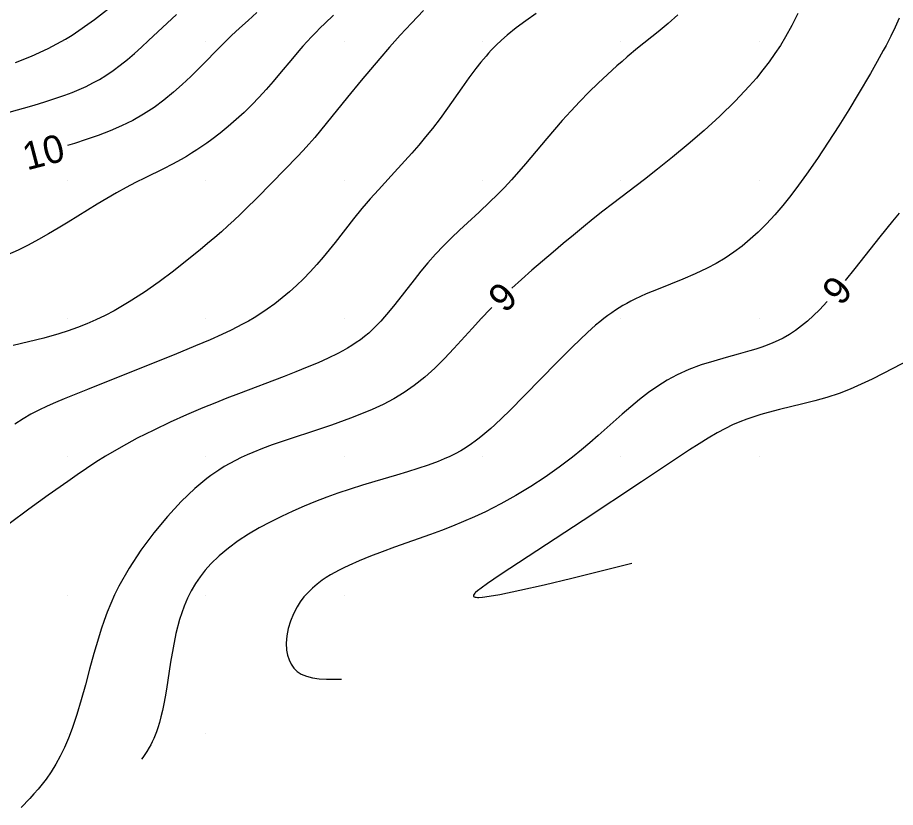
# Model space of a CAD drawing. Extents: x 2602990 to 2605851, y 618069 to 619180.
# Drawn here: x 2603446.4 to 2603509.8, y 618164.7 to 618221.8 of the extents above; entities that cross this region are included whole.
import ezdxf

# ---------------------------------------------------------------- set-up
doc = ezdxf.new("R2010")
doc.units = 0
for name, color, linetype in [('DTM Contours Major', 7, 'Continuous'), ('DTM Contours Major Text', 7, 'Continuous'), ('DTM Contours Minor', 7, 'Continuous'), ('DTM Contours Minor Text', 7, 'Continuous'), ('Exist DTM QL2 LIDAR Elevation Point', 7, 'Continuous')]:
    doc.layers.add(name, color=color, linetype=linetype)

msp = doc.modelspace()

# ---------------------------------------------------------------- linework, layer by layer
at = {"layer": 'DTM Contours Major'}
msp.add_lwpolyline([(2603463.703, 618222.11), (2603463.062, 618221.547), (2603462.451, 618220.991), (2603461.873, 618220.446), (2603461.27, 618219.854), (2603459.485, 618218.052), (2603458.913, 618217.49), (2603458.307, 618216.919), (2603457.664, 618216.349), (2603456.984, 618215.792), (2603456.267, 618215.26), (2603455.512, 618214.764), (2603454.731, 618214.321), (2603453.918, 618213.92), (2603453.083, 618213.558), (2603452.232, 618213.23), (2603451.371, 618212.933), (2603450.509, 618212.662), (2603450.015, 618212.516)], dxfattribs=at)
at = {"layer": 'DTM Contours Minor'}
for points in [[(2603446.241, 618218.509), (2603447.41, 618218.967), (2603448.605, 618219.516), (2603449.859, 618220.195), (2603450.348, 618220.492), (2603451.969, 618221.603), (2603453.578, 618222.873)], [(2603443.439, 618214.255), (2603446.832, 618215.197), (2603447.613, 618215.423), (2603448.37, 618215.654), (2603449.103, 618215.892), (2603449.81, 618216.14), (2603450.34, 618216.342), (2603450.855, 618216.555), (2603451.356, 618216.781), (2603451.845, 618217.023), (2603452.322, 618217.285), (2603452.788, 618217.569), (2603453.312, 618217.923), (2603453.827, 618218.307), (2603454.338, 618218.718), (2603454.847, 618219.153), (2603455.358, 618219.611), (2603455.876, 618220.087), (2603457.88, 618221.975)], [(2603469.228, 618221.925), (2603468.608, 618221.332), (2603468.275, 618221.004), (2603467.953, 618220.678), (2603467.639, 618220.351), (2603467.331, 618220.02), (2603467.027, 618219.684), (2603466.724, 618219.34), (2603466.269, 618218.805), (2603465.344, 618217.69), (2603464.868, 618217.123), (2603464.378, 618216.558), (2603463.872, 618216), (2603463.334, 618215.442), (2603462.778, 618214.901), (2603462.208, 618214.379), (2603461.626, 618213.877), (2603461.037, 618213.398), (2603460.443, 618212.944), (2603460.082, 618212.681), (2603459.719, 618212.428), (2603459.352, 618212.184), (2603458.982, 618211.947), (2603458.605, 618211.718), (2603458.22, 618211.497), (2603457.593, 618211.156), (2603456.947, 618210.826), (2603455.615, 618210.167), (2603454.936, 618209.826), (2603454.253, 618209.47), (2603453.557, 618209.086), (2603452.861, 618208.683), (2603452.163, 618208.266), (2603450.058, 618206.97), (2603449.348, 618206.538), (2603448.632, 618206.113), (2603447.909, 618205.703), (2603447.177, 618205.312), (2603446.435, 618204.947), (2603445.679, 618204.612)], [(2603494.124, 618221.943), (2603493.413, 618221.325), (2603492.691, 618220.729), (2603491.21, 618219.529), (2603490.459, 618218.906), (2603490.087, 618218.588), (2603489.715, 618218.264), (2603489.033, 618217.648), (2603488.355, 618217.009), (2603487.685, 618216.351), (2603487.027, 618215.679), (2603486.385, 618214.996), (2603485.762, 618214.306), (2603485.199, 618213.66), (2603484.656, 618213.017), (2603483.122, 618211.179), (2603482.638, 618210.616), (2603482.107, 618210.024), (2603481.581, 618209.466), (2603481.051, 618208.929), (2603480.545, 618208.437), (2603479.751, 618207.69), (2603478.921, 618206.918), (2603478.351, 618206.381), (2603477.771, 618205.822), (2603477.19, 618205.242), (2603476.617, 618204.643), (2603476.06, 618204.024), (2603475.547, 618203.417), (2603475.053, 618202.803), (2603473.657, 618201.009), (2603473.212, 618200.458), (2603472.93, 618200.126), (2603472.649, 618199.81), (2603472.364, 618199.509), (2603472.075, 618199.222), (2603471.778, 618198.951), (2603471.472, 618198.694), (2603471.182, 618198.472), (2603470.881, 618198.261), (2603470.568, 618198.058), (2603470.243, 618197.861), (2603469.903, 618197.671), (2603469.549, 618197.483), (2603468.857, 618197.143), (2603468.118, 618196.807), (2603467.337, 618196.475), (2603466.523, 618196.145), (2603465.679, 618195.815), (2603462.365, 618194.557), (2603461.523, 618194.232), (2603460.668, 618193.894), (2603459.801, 618193.541), (2603458.622, 618193.041), (2603457.431, 618192.507), (2603456.239, 618191.942), (2603455.056, 618191.342), (2603453.892, 618190.71), (2603452.757, 618190.043), (2603452.069, 618189.611), (2603451.39, 618189.166), (2603450.712, 618188.706), (2603450.03, 618188.231), (2603448.624, 618187.234), (2603447.226, 618186.231), (2603445.801, 618185.164)], [(2603475.747, 618222.252), (2603474.868, 618221.352), (2603474.049, 618220.476), (2603473.657, 618220.041), (2603473.282, 618219.617), (2603472.578, 618218.798), (2603471.239, 618217.194), (2603470.252, 618215.991), (2603468.712, 618214.086), (2603468.299, 618213.586), (2603467.879, 618213.09), (2603467.451, 618212.601), (2603467.034, 618212.142), (2603466.61, 618211.69), (2603465.75, 618210.802), (2603463.714, 618208.727), (2603462.907, 618207.922), (2603462.487, 618207.516), (2603462.053, 618207.108), (2603461.602, 618206.695), (2603461.134, 618206.277), (2603460.647, 618205.851), (2603460.139, 618205.417), (2603459.608, 618204.972), (2603458.669, 618204.206), (2603457.675, 618203.426), (2603456.637, 618202.652), (2603455.568, 618201.904), (2603454.479, 618201.201), (2603453.382, 618200.562), (2603452.725, 618200.218), (2603452.067, 618199.902), (2603451.407, 618199.613), (2603450.741, 618199.349), (2603450.068, 618199.108), (2603449.386, 618198.889), (2603448.293, 618198.582), (2603447.189, 618198.307), (2603446.088, 618198.047)], [(2603483.871, 618222.048), (2603483.137, 618221.528), (2603482.438, 618221.002), (2603481.787, 618220.472), (2603481.384, 618220.117), (2603481.002, 618219.756), (2603480.64, 618219.387), (2603480.446, 618219.178), (2603480.257, 618218.965), (2603479.885, 618218.525), (2603479.518, 618218.062), (2603479.017, 618217.392), (2603478.51, 618216.685), (2603477.47, 618215.211), (2603476.933, 618214.469), (2603476.383, 618213.74), (2603475.89, 618213.124), (2603475.39, 618212.526), (2603474.887, 618211.948), (2603474.386, 618211.388), (2603473.408, 618210.325), (2603472.476, 618209.313), (2603471.886, 618208.652), (2603471.599, 618208.32), (2603471.292, 618207.952), (2603470.687, 618207.2), (2603469.356, 618205.5), (2603468.928, 618204.967), (2603468.487, 618204.433), (2603468.031, 618203.903), (2603467.56, 618203.383), (2603467.072, 618202.877), (2603466.567, 618202.39), (2603466.049, 618201.926), (2603465.52, 618201.484), (2603464.985, 618201.067), (2603464.447, 618200.678), (2603463.91, 618200.317), (2603463.495, 618200.056), (2603463.081, 618199.812), (2603462.669, 618199.582), (2603462.258, 618199.365), (2603461.847, 618199.158), (2603461.161, 618198.834), (2603460.328, 618198.464), (2603459.27, 618198.016), (2603457.713, 618197.378), (2603455.596, 618196.53), (2603451.451, 618194.879), (2603449.782, 618194.203), (2603449.146, 618193.935), (2603448.53, 618193.663), (2603447.935, 618193.38), (2603447.361, 618193.081), (2603446.807, 618192.762), (2603446.2, 618192.367)], [(2603502.795, 618222.045), (2603502.366, 618221.19), (2603501.899, 618220.349), (2603501.532, 618219.743), (2603501.139, 618219.146), (2603500.72, 618218.553), (2603500.272, 618217.963), (2603499.793, 618217.375), (2603499.28, 618216.786), (2603498.261, 618215.706), (2603497.16, 618214.635), (2603496.013, 618213.59), (2603494.856, 618212.591), (2603493.725, 618211.654), (2603492.657, 618210.799), (2603491.701, 618210.055), (2603489.389, 618208.29), (2603488.702, 618207.753), (2603488.003, 618207.194), (2603487.291, 618206.617), (2603486.57, 618206.023), (2603485.841, 618205.416), (2603485.107, 618204.796), (2603484.342, 618204.145), (2603483.58, 618203.485), (2603482.826, 618202.82), (2603482.126, 618202.184)], [(2603510.104, 618221.699), (2603509.815, 618221.052), (2603509.507, 618220.405), (2603509.17, 618219.738), (2603508.971, 618219.361), (2603508.533, 618218.568), (2603508.038, 618217.706), (2603507.15, 618216.208), (2603506.472, 618215.094), (2603505.747, 618213.931), (2603504.987, 618212.746), (2603504.204, 618211.567), (2603503.412, 618210.422), (2603502.844, 618209.635), (2603502.275, 618208.882), (2603501.701, 618208.165), (2603501.122, 618207.486), (2603500.532, 618206.845), (2603499.93, 618206.246), (2603499.354, 618205.724), (2603498.764, 618205.239), (2603498.158, 618204.788), (2603497.535, 618204.371), (2603496.893, 618203.985), (2603496.233, 618203.631), (2603495.364, 618203.22), (2603494.476, 618202.843), (2603492.695, 618202.134), (2603491.83, 618201.773), (2603491.001, 618201.39), (2603490.714, 618201.245), (2603490.433, 618201.094), (2603490.156, 618200.936), (2603489.883, 618200.771), (2603489.612, 618200.598), (2603489.343, 618200.417), (2603489.055, 618200.21), (2603488.765, 618199.992), (2603488.475, 618199.762), (2603488.181, 618199.518), (2603487.883, 618199.261), (2603487.58, 618198.991), (2603486.501, 618197.966), (2603485.372, 618196.83), (2603483.072, 618194.45), (2603481.954, 618193.321), (2603480.892, 618192.309), (2603480.601, 618192.047), (2603480.316, 618191.8), (2603480.035, 618191.566), (2603479.759, 618191.346), (2603479.485, 618191.139), (2603479.213, 618190.945), (2603478.82, 618190.685), (2603478.427, 618190.449), (2603478.031, 618190.232), (2603477.631, 618190.033), (2603477.224, 618189.849), (2603476.809, 618189.676), (2603476.087, 618189.404), (2603475.341, 618189.151), (2603474.577, 618188.912), (2603473.799, 618188.682), (2603472.229, 618188.226), (2603471.342, 618187.958), (2603470.451, 618187.675), (2603469.546, 618187.369), (2603468.746, 618187.081), (2603467.932, 618186.77), (2603467.112, 618186.437), (2603466.289, 618186.08), (2603465.469, 618185.699), (2603464.656, 618185.293), (2603463.862, 618184.865), (2603463.088, 618184.409), (2603462.343, 618183.923), (2603461.635, 618183.405), (2603460.974, 618182.852), (2603460.366, 618182.262), (2603459.966, 618181.812), (2603459.598, 618181.34), (2603459.262, 618180.844), (2603458.957, 618180.324), (2603458.683, 618179.779), (2603458.44, 618179.206), (2603458.113, 618178.241), (2603457.85, 618177.228), (2603457.637, 618176.193), (2603457.459, 618175.161), (2603457.154, 618173.203), (2603457.063, 618172.665), (2603456.969, 618172.155), (2603456.871, 618171.673), (2603456.767, 618171.221), (2603456.656, 618170.799), (2603456.539, 618170.407), (2603456.446, 618170.136), (2603456.348, 618169.88), (2603456.247, 618169.639), (2603456.141, 618169.412), (2603456.032, 618169.197), (2603455.919, 618168.994), (2603455.738, 618168.698), (2603455.458, 618168.281), (2603455.364, 618168.146)], [(2603510.12, 618207.609), (2603509.633, 618207.025), (2603508.719, 618205.894), (2603506.923, 618203.623), (2603506.216, 618202.75)], [(2603504.912, 618201.234), (2603504.357, 618200.634), (2603503.922, 618200.207), (2603503.491, 618199.815), (2603503.061, 618199.46), (2603502.628, 618199.138), (2603502.19, 618198.849), (2603501.743, 618198.592), (2603501.367, 618198.403), (2603500.981, 618198.232), (2603500.586, 618198.076), (2603500.18, 618197.931), (2603499.762, 618197.795), (2603499.332, 618197.666), (2603498.487, 618197.428), (2603497.608, 618197.187), (2603496.711, 618196.93), (2603495.811, 618196.643), (2603494.922, 618196.313), (2603494.061, 618195.928), (2603493.35, 618195.544), (2603492.666, 618195.116), (2603492.004, 618194.649), (2603491.357, 618194.15), (2603490.722, 618193.626), (2603490.094, 618193.082), (2603488.366, 618191.544), (2603487.768, 618191.022), (2603487.151, 618190.5), (2603486.509, 618189.98), (2603485.549, 618189.251), (2603484.54, 618188.539), (2603483.492, 618187.854), (2603482.417, 618187.203), (2603481.325, 618186.595), (2603480.227, 618186.037), (2603479.424, 618185.665), (2603478.625, 618185.319), (2603477.829, 618184.996), (2603477.036, 618184.691), (2603476.247, 618184.4), (2603473.643, 618183.47), (2603472.762, 618183.149), (2603471.912, 618182.825), (2603471.101, 618182.497), (2603470.336, 618182.16), (2603469.985, 618181.992), (2603469.646, 618181.821), (2603469.32, 618181.645), (2603469.006, 618181.464), (2603468.704, 618181.275), (2603468.415, 618181.078), (2603468.052, 618180.804), (2603467.711, 618180.514), (2603467.394, 618180.206), (2603467.102, 618179.88), (2603466.837, 618179.535), (2603466.6, 618179.17), (2603466.334, 618178.664), (2603466.122, 618178.136), (2603465.965, 618177.598), (2603465.866, 618177.06), (2603465.826, 618176.537), (2603465.85, 618176.039), (2603465.915, 618175.666), (2603466.023, 618175.322), (2603466.173, 618175.009), (2603466.368, 618174.734), (2603466.606, 618174.498), (2603466.889, 618174.307), (2603467.279, 618174.14), (2603467.723, 618174.03), (2603468.209, 618173.964), (2603468.726, 618173.933), (2603469.264, 618173.923), (2603469.813, 618173.925)], [(2603480.682, 618200.8), (2603480.553, 618200.673), (2603479.938, 618200.035), (2603479.245, 618199.287), (2603477.938, 618197.841), (2603477.261, 618197.12), (2603476.561, 618196.42), (2603475.832, 618195.758), (2603475.07, 618195.149), (2603474.341, 618194.648), (2603473.587, 618194.199), (2603472.815, 618193.795), (2603472.033, 618193.431), (2603471.25, 618193.1), (2603470.471, 618192.797), (2603470.005, 618192.625), (2603469.083, 618192.299), (2603467.713, 618191.841), (2603466.246, 618191.36), (2603465.519, 618191.115), (2603464.803, 618190.864), (2603464.101, 618190.602), (2603463.417, 618190.329), (2603462.991, 618190.146), (2603462.573, 618189.953), (2603462.16, 618189.75), (2603461.751, 618189.531), (2603461.345, 618189.295), (2603460.938, 618189.039), (2603460.657, 618188.849), (2603460.374, 618188.647), (2603460.089, 618188.433), (2603459.801, 618188.205), (2603459.51, 618187.963), (2603459.215, 618187.706), (2603458.233, 618186.77), (2603457.235, 618185.699), (2603456.253, 618184.521), (2603455.318, 618183.267), (2603454.463, 618181.967), (2603453.72, 618180.65), (2603453.415, 618180.028), (2603453.139, 618179.408), (2603452.887, 618178.787), (2603452.657, 618178.164), (2603452.443, 618177.537), (2603452.243, 618176.905), (2603451.914, 618175.783), (2603451.604, 618174.655), (2603451.302, 618173.535), (2603450.999, 618172.439), (2603450.683, 618171.381), (2603450.346, 618170.375), (2603450.075, 618169.671), (2603449.787, 618169.005), (2603449.482, 618168.376), (2603449.159, 618167.784), (2603448.82, 618167.229), (2603448.463, 618166.711), (2603448.177, 618166.336), (2603447.883, 618165.979), (2603447.583, 618165.637), (2603447.277, 618165.306), (2603446.658, 618164.663)], [(2603511.621, 618197.399), (2603508.971, 618196.028), (2603508.165, 618195.626), (2603507.365, 618195.248), (2603506.567, 618194.899), (2603505.768, 618194.589), (2603504.897, 618194.298), (2603504.027, 618194.047), (2603503.161, 618193.825), (2603501.468, 618193.417), (2603500.652, 618193.208), (2603500.129, 618193.061), (2603499.614, 618192.902), (2603499.103, 618192.726), (2603498.594, 618192.53), (2603498.082, 618192.309), (2603497.563, 618192.06), (2603496.953, 618191.733), (2603496.321, 618191.363), (2603495.66, 618190.952), (2603494.961, 618190.499), (2603491.505, 618188.203), (2603487.274, 618185.412), (2603481.288, 618181.469), (2603480.358, 618180.844), (2603479.897, 618180.516), (2603479.636, 618180.314), (2603479.507, 618180.2), (2603479.456, 618180.15), (2603479.394, 618180.078), (2603479.357, 618180.016), (2603479.345, 618179.964), (2603479.358, 618179.921), (2603479.398, 618179.889), (2603479.466, 618179.865), (2603479.539, 618179.854), (2603479.63, 618179.848), (2603479.739, 618179.848), (2603480.01, 618179.866), (2603480.173, 618179.884), (2603481.249, 618180.06), (2603482.704, 618180.362), (2603484.463, 618180.764), (2603486.45, 618181.241), (2603488.589, 618181.769), (2603490.804, 618182.322)]]:
    msp.add_lwpolyline(points, dxfattribs=at)
at = {"layer": 'Exist DTM QL2 LIDAR Elevation Point'}
for p, q in [((2603450, 618220), (2603450, 618220)), ((2603460, 618220), (2603460, 618220)), ((2603470, 618220), (2603470, 618220)), ((2603480, 618220), (2603480, 618220)), ((2603490, 618220), (2603490, 618220)), ((2603500, 618220), (2603500, 618220)), ((2603450, 618210), (2603450, 618210)), ((2603460, 618210), (2603460, 618210)), ((2603470, 618210), (2603470, 618210)), ((2603480, 618210), (2603480, 618210)), ((2603490, 618210), (2603490, 618210)), ((2603500, 618210), (2603500, 618210)), ((2603450, 618200), (2603450, 618200)), ((2603460, 618200), (2603460, 618200)), ((2603470, 618200), (2603470, 618200)), ((2603480, 618200), (2603480, 618200)), ((2603490, 618200), (2603490, 618200)), ((2603500, 618200), (2603500, 618200)), ((2603450, 618190), (2603450, 618190)), ((2603460, 618190), (2603460, 618190)), ((2603470, 618190), (2603470, 618190)), ((2603480, 618190), (2603480, 618190)), ((2603490, 618190), (2603490, 618190)), ((2603500, 618190), (2603500, 618190)), ((2603450, 618180), (2603450, 618180)), ((2603460, 618180), (2603460, 618180)), ((2603470, 618180), (2603470, 618180)), ((2603480, 618180), (2603480, 618180)), ((2603450, 618170), (2603450, 618170)), ((2603460, 618170), (2603460, 618170))]:
    msp.add_line(p, q, dxfattribs=at)

# ---------------------------------------------------------------- texts
at = {"layer": 'DTM Contours Major Text'}
msp.add_text('10', height=2, rotation=14.66238, dxfattribs=at).set_placement((2603447.081, 618210.699))
at = {"layer": 'DTM Contours Minor Text'}
for rotation, p in [(49.28558, (2603505.905, 618200.836)), (43.80481, (2603481.616, 618200.326))]:
    msp.add_text('9', height=2, rotation=rotation, dxfattribs=at).set_placement(p)

doc.saveas('drawing.dxf')
